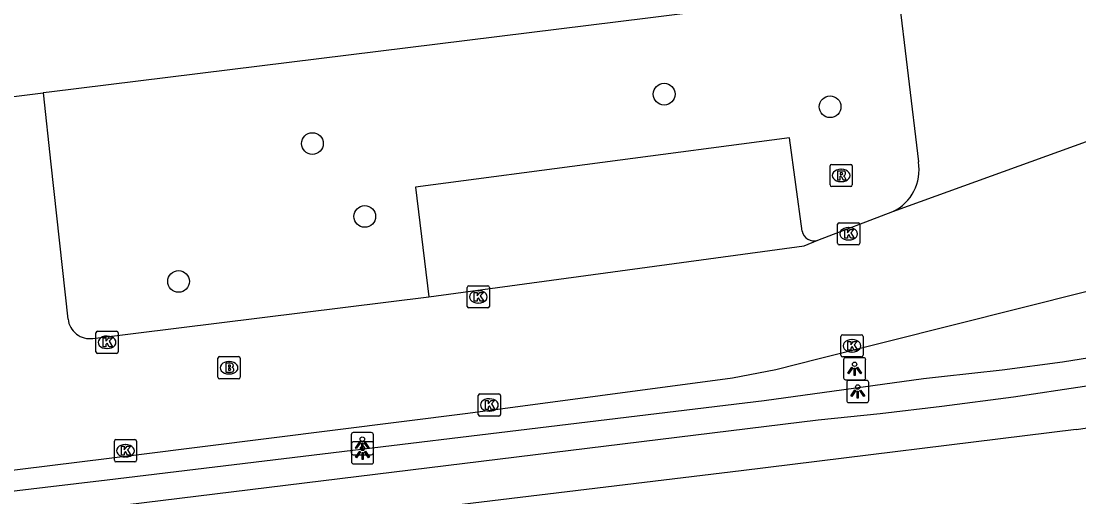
# Model space of a CAD drawing. Extents: x 161477 to 163040, y 383680 to 384868.
# Drawn here: x 162131.86 to 162179.52, y 384081.15 to 384102.58 of the extents above; entities that cross this region are included whole.
import ezdxf

# ---------------------------------------------------------------- set-up
doc = ezdxf.new("R2010")
doc.units = 0
for name, color, linetype in [('IMGEO_Boom', 7, 'Continuous'), ('IMGEO_Brandkraan', 7, 'Continuous'), ('IMGEO_Fietspad_gesloten', 7, 'Continuous'), ('IMGEO_Haag', 7, 'Continuous'), ('IMGEO_Kolk', 7, 'Continuous'), ('IMGEO_Lichtpunt', 7, 'Continuous'), ('IMGEO_Pand', 7, 'Continuous'), ('IMGEO_Parkeervlak_open', 7, 'Continuous'), ('IMGEO_Rijbaan_lokaal_open', 7, 'Continuous'), ('IMGEO_Rioolput', 7, 'Continuous'), ('IMGEO_Voetpad_open', 7, 'Continuous')]:
    doc.layers.add(name, color=color, linetype=linetype)

msp = doc.modelspace()

# ---------------------------------------------------------------- linework, layer by layer
at = {"layer": 'IMGEO_Boom'}
for centre in [(162160.835, 384099.291), (162168.311, 384098.725), (162144.986, 384097.066), (162147.345, 384093.782), (162138.957, 384090.854)]:
    msp.add_circle(centre, 0.489, dxfattribs=at)
at = {"layer": 'IMGEO_Brandkraan'}
for p, q in [((162140.732, 384086.54), (162140.732, 384087.392)), ((162140.807, 384087.466), (162141.659, 384087.466)), ((162141.22, 384087.246), (162141.245, 384087.246)), ((162141.733, 384087.392), (162141.733, 384086.54)), ((162141.659, 384086.466), (162140.807, 384086.466)), ((162141.243, 384086.686), (162141.218, 384086.686))]:
    msp.add_line(p, q, dxfattribs=at)
for points in [[(162140.732, 384086.54), (162140.732, 384087.392)], [(162140.807, 384087.466), (162141.659, 384087.466)], [(162141.733, 384087.392), (162141.733, 384086.54)], [(162141.08, 384087.166), (162141.08, 384086.766), (162141.293, 384086.766)], [(162141.311, 384087.166), (162141.08, 384087.166)], [(162141.259, 384087.085), (162141.205, 384087.085), (162141.205, 384087.009)], [(162141.205, 384087.009), (162141.258, 384087.009)], [(162141.267, 384086.933), (162141.205, 384086.933), (162141.205, 384086.852)], [(162141.205, 384086.852), (162141.267, 384086.852)], [(162141.659, 384086.466), (162140.807, 384086.466)]]:
    msp.add_lwpolyline(points, dxfattribs=at)
for centre, radius, start, end in [((162140.809, 384087.39), 0.0765, 91.552, 178.448), ((162140.809, 384087.39), 0.0765, 91.552, 178.448), ((162141.657, 384087.39), 0.0765, 1.552, 88.448), ((162141.657, 384087.39), 0.0765, 1.552, 88.448), ((162141.26, 384087.047), 0.0379, 267.8285, 90.9355), ((162141.268, 384086.892), 0.0404, 269.8759, 90.5077), ((162141.299, 384087.017), 0.251, 268.6676, 293.5347), ((162141.315, 384087.021), 0.145, 59.4692, 91.5367), ((162141.34, 384087.068), 0.0922, 285.5137, 58.1501), ((162141.345, 384086.876), 0.105, 301.3115, 78.989), ((162140.809, 384086.542), 0.0765, 181.552, 268.448), ((162140.809, 384086.542), 0.0765, 181.552, 268.448), ((162141.657, 384086.542), 0.0765, 271.552, 358.448), ((162141.657, 384086.542), 0.0765, 271.552, 358.448)]:
    msp.add_arc(centre, radius, start, end, dxfattribs=at)
for centre, major_axis, ratio, start_param, end_param in [((162141.219, 384086.966), (-0.387, 0.002), 0.722429, 4.712389, 7.853982), ((162141.244, 384086.966), (-0.39, 0.002), 0.717154, 1.570796, 4.712389)]:
    msp.add_ellipse(centre, major_axis=major_axis, ratio=ratio, start_param=start_param, end_param=end_param, dxfattribs=at)
at = {"layer": 'IMGEO_Fietspad_gesloten'}
msp.add_lwpolyline([(162179.402, 384084.189), (162164.301, 384082.326), (162042.321, 384067.606)], dxfattribs=at)
msp.add_arc((162137.256, 384372.163), 291.041, 278.32628, 281.56498, dxfattribs=at)
at = {"layer": 'IMGEO_Haag'}
for points in [[(162225.641, 384094.843), (162218.982, 384094.181), (162213.494, 384093.304), (162208.018, 384092.361), (162206.327, 384092.061), (162193.115, 384089.718), (162184.206, 384088.139), (162181.503, 384087.646), (162178.788, 384087.217), (162176.065, 384086.851), (162173.334, 384086.55), (162172.924, 384086.511), (162172.515, 384086.473), (162165.347, 384085.474), (162135.742, 384081.906), (162132.946, 384081.569), (162100.634, 384077.733), (162094.619, 384077.023), (162065.523, 384073.587), (162040.402, 384070.402)], [(162040.526, 384069.275), (162094.555, 384075.741), (162128.195, 384079.766), (162135.82, 384080.702), (162167.775, 384084.623), (162170.566, 384084.911), (162173.352, 384085.235), (162176.568, 384085.658), (162179.777, 384086.131), (162182.978, 384086.653), (162186.171, 384087.226), (162205.531, 384090.591), (162209.915, 384091.359), (162214.308, 384092.077), (162218.709, 384092.746), (162223.116, 384093.366), (162224.42, 384093.611), (162225.46, 384092.912)]]:
    msp.add_lwpolyline(points, dxfattribs=at)
at = {"layer": 'IMGEO_Kolk'}
for p, q in [((162168.723, 384093.501), (162169.575, 384093.501)), ((162168.648, 384092.575), (162168.648, 384093.427)), ((162169.136, 384093.281), (162169.161, 384093.281)), ((162169.649, 384093.427), (162169.649, 384092.575)), ((162169.575, 384092.501), (162168.723, 384092.501)), ((162169.159, 384092.721), (162169.134, 384092.721)), ((162151.96, 384089.732), (162151.96, 384090.584)), ((162152.035, 384090.658), (162152.887, 384090.658)), ((162152.961, 384090.584), (162152.961, 384089.732)), ((162152.448, 384090.438), (162152.473, 384090.438)), ((162152.887, 384089.658), (162152.035, 384089.658)), ((162152.471, 384089.878), (162152.446, 384089.878)), ((162135.235, 384087.685), (162135.235, 384088.537)), ((162135.31, 384088.611), (162136.162, 384088.611)), ((162135.723, 384088.391), (162135.748, 384088.391)), ((162136.236, 384088.537), (162136.236, 384087.685)), ((162168.796, 384087.526), (162168.796, 384088.378)), ((162168.871, 384088.452), (162169.723, 384088.452)), ((162169.284, 384088.232), (162169.309, 384088.232)), ((162169.797, 384088.378), (162169.797, 384087.526)), ((162135.746, 384087.831), (162135.721, 384087.831)), ((162136.162, 384087.611), (162135.31, 384087.611)), ((162169.723, 384087.452), (162168.871, 384087.452)), ((162169.307, 384087.672), (162169.282, 384087.672)), ((162152.46, 384084.862), (162152.46, 384085.714)), ((162152.535, 384085.788), (162153.387, 384085.788)), ((162152.948, 384085.568), (162152.973, 384085.568)), ((162153.461, 384085.714), (162153.461, 384084.862)), ((162152.971, 384085.008), (162152.946, 384085.008)), ((162153.387, 384084.788), (162152.535, 384084.788)), ((162136.063, 384082.8), (162136.063, 384083.652)), ((162136.138, 384083.726), (162136.99, 384083.726)), ((162136.551, 384083.506), (162136.576, 384083.506)), ((162137.064, 384083.652), (162137.064, 384082.8)), ((162136.99, 384082.726), (162136.138, 384082.726)), ((162136.574, 384082.946), (162136.549, 384082.946))]:
    msp.add_line(p, q, dxfattribs=at)
for points in [[(162168.723, 384093.501), (162169.575, 384093.501)], [(162168.648, 384092.575), (162168.648, 384093.427)], [(162168.969, 384093.201), (162169.092, 384093.201), (162169.092, 384093.05), (162169.222, 384093.201), (162169.386, 384093.201), (162169.24, 384093.05), (162169.393, 384092.801), (162169.241, 384092.801), (162169.156, 384092.965), (162169.092, 384092.898), (162169.092, 384092.801), (162168.969, 384092.801), (162168.969, 384093.201)], [(162169.649, 384093.427), (162169.649, 384092.575)], [(162169.575, 384092.501), (162168.723, 384092.501)], [(162151.96, 384089.732), (162151.96, 384090.584)], [(162152.035, 384090.658), (162152.887, 384090.658)], [(162152.961, 384090.584), (162152.961, 384089.732)], [(162152.281, 384090.358), (162152.404, 384090.358), (162152.404, 384090.207), (162152.534, 384090.358), (162152.698, 384090.358), (162152.552, 384090.207), (162152.705, 384089.958), (162152.553, 384089.958), (162152.468, 384090.122), (162152.404, 384090.055), (162152.404, 384089.958), (162152.281, 384089.958), (162152.281, 384090.358)], [(162152.887, 384089.658), (162152.035, 384089.658)], [(162135.235, 384087.685), (162135.235, 384088.537)], [(162135.31, 384088.611), (162136.162, 384088.611)], [(162135.556, 384088.311), (162135.679, 384088.311), (162135.679, 384088.16), (162135.809, 384088.311), (162135.973, 384088.311), (162135.827, 384088.16), (162135.98, 384087.911), (162135.828, 384087.911), (162135.743, 384088.075), (162135.679, 384088.008), (162135.679, 384087.911), (162135.556, 384087.911), (162135.556, 384088.311)], [(162136.236, 384088.537), (162136.236, 384087.685)], [(162168.796, 384087.526), (162168.796, 384088.378)], [(162168.871, 384088.452), (162169.723, 384088.452)], [(162169.797, 384088.378), (162169.797, 384087.526)], [(162169.117, 384088.152), (162169.24, 384088.152), (162169.24, 384088.001), (162169.37, 384088.152), (162169.534, 384088.152), (162169.388, 384088.001), (162169.541, 384087.752), (162169.389, 384087.752), (162169.304, 384087.916), (162169.24, 384087.849), (162169.24, 384087.752), (162169.117, 384087.752), (162169.117, 384088.152)], [(162136.162, 384087.611), (162135.31, 384087.611)], [(162169.723, 384087.452), (162168.871, 384087.452)], [(162152.46, 384084.862), (162152.46, 384085.714)], [(162152.535, 384085.788), (162153.387, 384085.788)], [(162152.781, 384085.488), (162152.904, 384085.488), (162152.904, 384085.337), (162153.034, 384085.488), (162153.198, 384085.488), (162153.052, 384085.337), (162153.205, 384085.088), (162153.053, 384085.088), (162152.968, 384085.252), (162152.904, 384085.185), (162152.904, 384085.088), (162152.781, 384085.088), (162152.781, 384085.488)], [(162153.461, 384085.714), (162153.461, 384084.862)], [(162153.387, 384084.788), (162152.535, 384084.788)], [(162136.063, 384082.8), (162136.063, 384083.652)], [(162136.138, 384083.726), (162136.99, 384083.726)], [(162137.064, 384083.652), (162137.064, 384082.8)], [(162136.384, 384083.426), (162136.507, 384083.426), (162136.507, 384083.275), (162136.637, 384083.426), (162136.801, 384083.426), (162136.655, 384083.275), (162136.808, 384083.026), (162136.656, 384083.026), (162136.571, 384083.19), (162136.507, 384083.123), (162136.507, 384083.026), (162136.384, 384083.026), (162136.384, 384083.426)], [(162136.99, 384082.726), (162136.138, 384082.726)]]:
    msp.add_lwpolyline(points, dxfattribs=at)
for centre, start, end in [((162168.725, 384093.425), 91.552, 178.448), ((162168.725, 384093.425), 91.552, 178.448), ((162169.573, 384093.425), 1.552, 88.448), ((162169.573, 384093.425), 1.552, 88.448), ((162168.725, 384092.577), 181.552, 268.448), ((162168.725, 384092.577), 181.552, 268.448), ((162169.573, 384092.577), 271.552, 358.448), ((162169.573, 384092.577), 271.552, 358.448), ((162152.037, 384090.582), 91.552, 178.448), ((162152.037, 384090.582), 91.552, 178.448), ((162152.885, 384090.582), 1.552, 88.448), ((162152.885, 384090.582), 1.552, 88.448), ((162152.037, 384089.734), 181.552, 268.448), ((162152.037, 384089.734), 181.552, 268.448), ((162152.885, 384089.734), 271.552, 358.448), ((162152.885, 384089.734), 271.552, 358.448), ((162135.312, 384088.535), 91.552, 178.448), ((162135.312, 384088.535), 91.552, 178.448), ((162136.16, 384088.535), 1.552, 88.448), ((162136.16, 384088.535), 1.552, 88.448), ((162168.873, 384088.376), 91.552, 178.448), ((162168.873, 384088.376), 91.552, 178.448), ((162169.721, 384088.376), 1.552, 88.448), ((162169.721, 384088.376), 1.552, 88.448), ((162135.312, 384087.687), 181.552, 268.448), ((162135.312, 384087.687), 181.552, 268.448), ((162136.16, 384087.687), 271.552, 358.448), ((162136.16, 384087.687), 271.552, 358.448), ((162168.873, 384087.528), 181.552, 268.448), ((162168.873, 384087.528), 181.552, 268.448), ((162169.721, 384087.528), 271.552, 358.448), ((162169.721, 384087.528), 271.552, 358.448), ((162152.537, 384085.712), 91.552, 178.448), ((162152.537, 384085.712), 91.552, 178.448), ((162153.385, 384085.712), 1.552, 88.448), ((162153.385, 384085.712), 1.552, 88.448), ((162152.537, 384084.864), 181.552, 268.448), ((162152.537, 384084.864), 181.552, 268.448), ((162153.385, 384084.864), 271.552, 358.448), ((162153.385, 384084.864), 271.552, 358.448), ((162136.14, 384083.65), 91.552, 178.448), ((162136.14, 384083.65), 91.552, 178.448), ((162136.988, 384083.65), 1.552, 88.448), ((162136.988, 384083.65), 1.552, 88.448), ((162136.14, 384082.802), 181.552, 268.448), ((162136.14, 384082.802), 181.552, 268.448), ((162136.988, 384082.802), 271.552, 358.448), ((162136.988, 384082.802), 271.552, 358.448)]:
    msp.add_arc(centre, 0.0765, start, end, dxfattribs=at)
for centre, major_axis, ratio, start_param, end_param in [((162169.135, 384093.001), (-0.387, 0.002), 0.722429, 4.712389, 7.853982), ((162169.16, 384093.001), (-0.39, 0.002), 0.717154, 1.570796, 4.712389), ((162152.447, 384090.158), (-0.387, 0.002), 0.722429, 4.712389, 7.853982), ((162152.472, 384090.158), (-0.39, 0.002), 0.717154, 1.570796, 4.712389), ((162135.722, 384088.111), (-0.387, 0.002), 0.722429, 4.712389, 7.853982), ((162135.747, 384088.111), (-0.39, 0.002), 0.717154, 1.570796, 4.712389), ((162169.283, 384087.952), (-0.387, 0.002), 0.722429, 4.712389, 7.853982), ((162169.308, 384087.952), (-0.39, 0.002), 0.717154, 1.570796, 4.712389), ((162152.947, 384085.288), (-0.387, 0.002), 0.722429, 4.712389, 7.853982), ((162152.972, 384085.288), (-0.39, 0.002), 0.717154, 1.570796, 4.712389), ((162136.55, 384083.226), (-0.387, 0.002), 0.722429, 4.712389, 7.853982), ((162136.575, 384083.226), (-0.39, 0.002), 0.717154, 1.570796, 4.712389)]:
    msp.add_ellipse(centre, major_axis=major_axis, ratio=ratio, start_param=start_param, end_param=end_param, dxfattribs=at)
at = {"layer": 'IMGEO_Lichtpunt'}
for p, q in [((162168.917, 384087.324), (162168.917, 384086.517)), ((162168.917, 384087.324), (162168.917, 384086.517)), ((162169.819, 384087.419), (162169.011, 384087.419)), ((162169.819, 384087.419), (162169.011, 384087.419)), ((162169.913, 384086.517), (162169.913, 384087.324)), ((162169.913, 384086.517), (162169.913, 384087.324)), ((162169.011, 384086.423), (162169.819, 384086.423)), ((162169.011, 384086.423), (162169.819, 384086.423)), ((162169.058, 384086.3), (162169.058, 384085.493)), ((162169.058, 384086.3), (162169.058, 384085.493)), ((162169.96, 384086.395), (162169.152, 384086.395)), ((162169.96, 384086.395), (162169.152, 384086.395)), ((162170.054, 384085.493), (162170.054, 384086.3)), ((162170.054, 384085.493), (162170.054, 384086.3)), ((162169.152, 384085.399), (162169.96, 384085.399)), ((162169.152, 384085.399), (162169.96, 384085.399)), ((162146.736, 384083.949), (162146.736, 384083.142)), ((162146.736, 384083.949), (162146.736, 384083.142)), ((162147.638, 384084.044), (162146.83, 384084.044)), ((162147.638, 384084.044), (162146.83, 384084.044)), ((162147.732, 384083.142), (162147.732, 384083.949)), ((162147.732, 384083.142), (162147.732, 384083.949)), ((162146.748, 384083.537), (162146.748, 384082.73)), ((162146.748, 384083.537), (162146.748, 384082.73)), ((162147.65, 384083.632), (162146.842, 384083.632)), ((162147.65, 384083.632), (162146.842, 384083.632)), ((162147.744, 384082.73), (162147.744, 384083.537)), ((162147.744, 384082.73), (162147.744, 384083.537)), ((162146.83, 384083.048), (162147.638, 384083.048)), ((162146.83, 384083.048), (162147.638, 384083.048)), ((162146.842, 384082.636), (162147.65, 384082.636)), ((162146.842, 384082.636), (162147.65, 384082.636))]:
    msp.add_line(p, q, dxfattribs=at)
for points in [[(162169.291, 384086.988), (162169.33, 384086.96), (162169.142, 384086.698), (162169.104, 384086.725), (162169.291, 384086.988)], [(162169.393, 384086.94), (162169.44, 384086.94), (162169.44, 384086.618), (162169.393, 384086.618), (162169.393, 384086.94)], [(162169.503, 384086.96), (162169.541, 384086.987), (162169.728, 384086.725), (162169.689, 384086.697), (162169.503, 384086.96)], [(162169.432, 384085.964), (162169.471, 384085.936), (162169.283, 384085.674), (162169.245, 384085.701), (162169.432, 384085.964)], [(162169.534, 384085.916), (162169.581, 384085.916), (162169.581, 384085.594), (162169.534, 384085.594), (162169.534, 384085.916)], [(162169.644, 384085.936), (162169.682, 384085.963), (162169.869, 384085.701), (162169.83, 384085.673), (162169.644, 384085.936)], [(162147.11, 384083.613), (162147.149, 384083.585), (162146.961, 384083.323), (162146.923, 384083.35), (162147.11, 384083.613)], [(162147.212, 384083.565), (162147.259, 384083.565), (162147.259, 384083.243), (162147.212, 384083.243), (162147.212, 384083.565)], [(162147.322, 384083.585), (162147.36, 384083.612), (162147.547, 384083.35), (162147.508, 384083.322), (162147.322, 384083.585)], [(162147.122, 384083.201), (162147.161, 384083.173), (162146.973, 384082.911), (162146.935, 384082.938), (162147.122, 384083.201)], [(162147.224, 384083.153), (162147.271, 384083.153), (162147.271, 384082.831), (162147.224, 384082.831), (162147.224, 384083.153)], [(162147.334, 384083.173), (162147.372, 384083.2), (162147.559, 384082.938), (162147.52, 384082.91), (162147.334, 384083.173)]]:
    msp.add_lwpolyline(points, dxfattribs=at)
for centre in [(162169.416, 384087.122), (162169.557, 384086.098), (162147.235, 384083.747), (162147.247, 384083.335)]:
    msp.add_circle(centre, 0.0994, dxfattribs=at)
for centre, start, end in [((162169.011, 384087.324), 90, 180), ((162169.011, 384087.324), 90, 180), ((162169.819, 384087.324), 0, 90), ((162169.819, 384087.324), 0, 90), ((162169.011, 384086.517), 180, 270), ((162169.011, 384086.517), 180, 270), ((162169.152, 384086.3), 90, 180), ((162169.152, 384086.3), 90, 180), ((162169.819, 384086.517), 270, 0), ((162169.819, 384086.517), 270, 360), ((162169.96, 384086.3), 0, 90), ((162169.96, 384086.3), 0, 90), ((162169.152, 384085.493), 180, 270), ((162169.152, 384085.493), 180, 270), ((162169.96, 384085.493), 270, 0), ((162169.96, 384085.493), 270, 360), ((162146.83, 384083.949), 90, 180), ((162146.83, 384083.949), 90, 180), ((162147.638, 384083.949), 0, 90), ((162147.638, 384083.949), 0, 90), ((162146.842, 384083.537), 90, 180), ((162146.842, 384083.537), 90, 180), ((162147.65, 384083.537), 0, 90), ((162147.65, 384083.537), 0, 90), ((162146.83, 384083.142), 180, 270), ((162146.83, 384083.142), 180, 270), ((162147.638, 384083.142), 270, 0), ((162147.638, 384083.142), 270, 360), ((162146.842, 384082.73), 180, 270), ((162146.842, 384082.73), 180, 270), ((162147.65, 384082.73), 270, 0), ((162147.65, 384082.73), 270, 360)]:
    msp.add_arc(centre, 0.0946, start, end, dxfattribs=at)
at = {"layer": 'IMGEO_Pand'}
for points in [[(162171.355, 384104.089), (162168.964, 384103.705), (162168.951, 384103.814), (162163.69, 384103.164), (162160.099, 384102.72), (162133.124, 384099.384), (162132.852, 384099.35)], [(162113.975, 384097.017), (162117.221, 384097.418), (162120.909, 384097.874), (162127.362, 384098.672), (162131.776, 384099.218), (162132.852, 384099.35)]]:
    msp.add_lwpolyline(points, dxfattribs=at)
at = {"layer": 'IMGEO_Parkeervlak_open'}
msp.add_lwpolyline([(162167.051, 384093.12), (162166.479, 384097.328), (162149.63, 384095.096), (162150.233, 384090.156)], dxfattribs=at)
msp.add_arc((162167.569, 384093.209), 0.526, 189.7196, 290.4396, dxfattribs=at)
at = {"layer": 'IMGEO_Rijbaan_lokaal_open'}
for points in [[(162132.852, 384099.35), (162133.205, 384096.144), (162133.975, 384089.16)], [(162171.137, 384093.999), (162183.068, 384098.316)], [(162167.753, 384092.716), (162171.137, 384093.999)], [(162150.233, 384090.156), (162167.14, 384092.464), (162167.753, 384092.716)], [(162179.892, 384090.398), (162167.824, 384087.366), (162165.86, 384086.873), (162163.919, 384086.495), (162151.986, 384084.897), (162137.045, 384083.02), (162126.703, 384081.75), (162074.887, 384075.359), (162049.762, 384072.273), (162040.324, 384071.11)], [(162135.099, 384088.286), (162150.233, 384090.156)]]:
    msp.add_lwpolyline(points, dxfattribs=at)
msp.add_arc((162134.961, 384089.268), 0.991, 186.2333, 278.0308, dxfattribs=at)
at = {"layer": 'IMGEO_Rioolput'}
for p, q in [((162168.311, 384095.203), (162168.311, 384096.055)), ((162168.386, 384096.129), (162169.238, 384096.129)), ((162168.799, 384095.909), (162168.824, 384095.909)), ((162169.312, 384096.055), (162169.312, 384095.203)), ((162168.822, 384095.349), (162168.797, 384095.349)), ((162169.238, 384095.129), (162168.386, 384095.129))]:
    msp.add_line(p, q, dxfattribs=at)
for points in [[(162168.311, 384095.203), (162168.311, 384096.055)], [(162168.386, 384096.129), (162169.238, 384096.129)], [(162168.9, 384095.827), (162168.648, 384095.829), (162168.648, 384095.429)], [(162169.312, 384096.055), (162169.312, 384095.203)], [(162168.648, 384095.429), (162168.772, 384095.429), (162168.772, 384095.591), (162168.783, 384095.591)], [(162168.826, 384095.748), (162168.772, 384095.748), (162168.772, 384095.667)], [(162168.772, 384095.667), (162168.824, 384095.667)], [(162168.83, 384095.562), (162168.901, 384095.429), (162169.041, 384095.429), (162168.976, 384095.555)], [(162169.238, 384095.129), (162168.386, 384095.129)]]:
    msp.add_lwpolyline(points, dxfattribs=at)
for centre, radius, start, end in [((162168.388, 384096.053), 0.0765, 91.552, 178.448), ((162168.388, 384096.053), 0.0765, 91.552, 178.448), ((162168.899, 384095.717), 0.109, 350.3612, 89.416), ((162169.236, 384096.053), 0.0765, 1.552, 88.448), ((162169.236, 384096.053), 0.0765, 1.552, 88.448), ((162168.782, 384095.538), 0.0533, 26.0293, 88.6989), ((162168.808, 384095.856), 0.19, 274.7715, 282.9687), ((162168.832, 384095.652), 0.0964, 77.0061, 93.1865), ((162168.846, 384095.709), 0.0378, 276.6634, 79.6772), ((162168.897, 384095.717), 0.112, 277.5842, 350.9817), ((162168.881, 384095.502), 0.108, 29.5134, 73.7905), ((162168.388, 384095.205), 0.0765, 181.552, 268.448), ((162168.388, 384095.205), 0.0765, 181.552, 268.448), ((162169.236, 384095.205), 0.0765, 271.552, 358.448), ((162169.236, 384095.205), 0.0765, 271.552, 358.448)]:
    msp.add_arc(centre, radius, start, end, dxfattribs=at)
for centre, major_axis, ratio, start_param, end_param in [((162168.798, 384095.629), (-0.387, 0.002), 0.722429, 4.712389, 7.853982), ((162168.823, 384095.629), (-0.39, 0.002), 0.717154, 1.570796, 4.712389)]:
    msp.add_ellipse(centre, major_axis=major_axis, ratio=ratio, start_param=start_param, end_param=end_param, dxfattribs=at)
at = {"layer": 'IMGEO_Voetpad_open'}
msp.add_lwpolyline([(162171.355, 384104.089), (162171.366, 384104), (162172.29, 384096.237)], dxfattribs=at)
msp.add_arc((162170.239, 384095.878), 2.082, 295.5495, 9.9361, dxfattribs=at)

doc.saveas('drawing.dxf')
